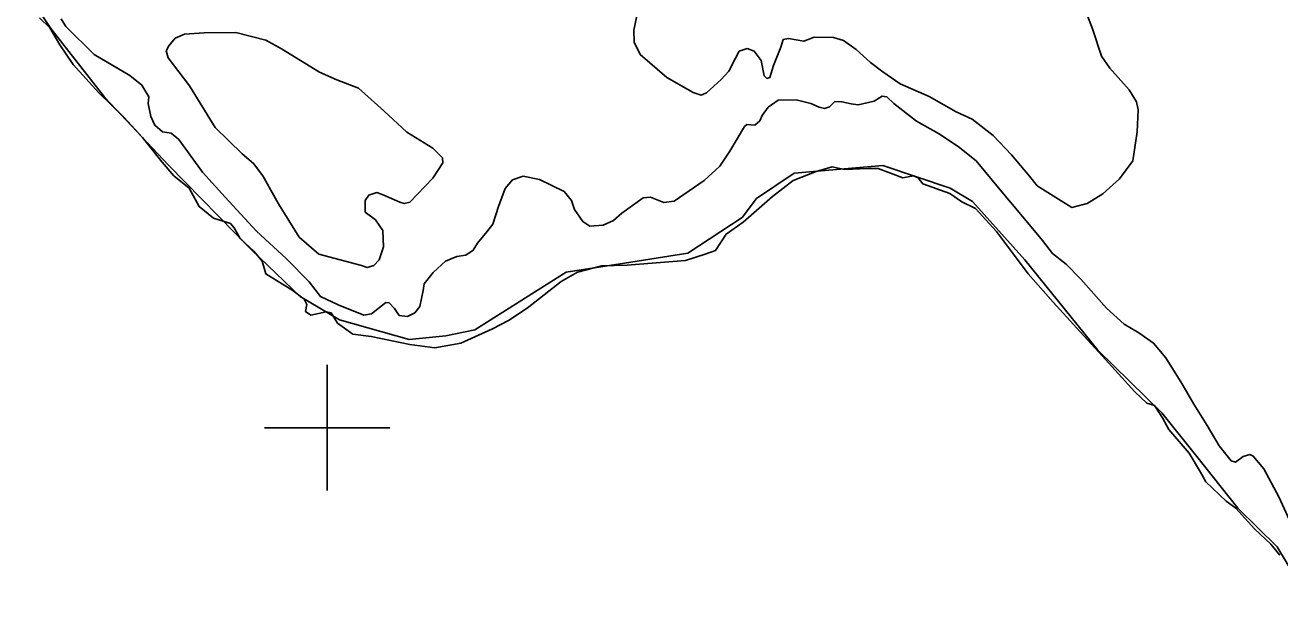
# Model space of a CAD drawing. Extents: x 347059 to 352153, y 6073752 to 6078601.
# Drawn here: x 349427.8 to 349727.6, y 6077356.2 to 6077496.2 of the extents above; entities that cross this region are included whole.
import ezdxf

# ---------------------------------------------------------------- set-up
doc = ezdxf.new("R2010")
doc.units = 0
for name, color, linetype in [('Level 2', 7, 'Continuous'), ('Level 4', 7, 'Continuous'), ('Level 44', 7, 'Continuous'), ('Level 61', 7, 'Continuous')]:
    doc.layers.add(name, color=color, linetype=linetype)

msp = doc.modelspace()

# ---------------------------------------------------------------- linework, layer by layer
at = {"layer": 'Level 2'}
for points in [[(349680.78, 6077500.52), (349682.78, 6077495.34), (349684.94, 6077488.82), (349686.94, 6077485.91), (349691.52, 6077480.71), (349693.3, 6077477.9), (349693.7, 6077475.95), (349693.48, 6077470.68), (349692.42, 6077463.79), (349689.26, 6077459.45), (349685.3, 6077455.92), (349681.53, 6077453.62), (349677.89, 6077452.64), (349675.94, 6077453.85), (349669.55, 6077457.82), (349667.78, 6077460.12), (349663.42, 6077465.23), (349659.08, 6077469.82), (349654.08, 6077473.74), (349650.2, 6077475.49), (349643.78, 6077479.17), (349636.85, 6077482.16), (349632.72, 6077485.05), (349629.77, 6077487.3), (349626.39, 6077490.41), (349623.29, 6077492.53), (349620.93, 6077493.26), (349616.29, 6077493.32), (349613.84, 6077492.37), (349610.22, 6077493), (349608.94, 6077492.75), (349608.32, 6077490.9), (349606.64, 6077486.58), (349605.77, 6077483.72), (349605.01, 6077483.49), (349604.4, 6077484.07), (349603.66, 6077487.73), (349601.96, 6077489.95), (349600.33, 6077490.61), (349598.43, 6077489.98), (349597.53, 6077488.3), (349595.9, 6077485.22), (349594.08, 6077483.18), (349590.6, 6077480.05), (349589.36, 6077479.44), (349587.44, 6077480.13), (349581.1, 6077483.72), (349574.72, 6077489.16)], [(349590.02, 6077459.05), (349582.9, 6077454.12), (349580.44, 6077453.83), (349577.25, 6077455.09), (349575.46, 6077454.96), (349570.39, 6077451.31), (349568.37, 6077449.51), (349565.9, 6077448.42), (349562.71, 6077448.2), (349561.04, 6077449.24), (349559.05, 6077452.15), (349558.37, 6077454.27), (349556.6, 6077456.42), (349550.69, 6077459.32), (349546.8, 6077460.12), (349544.28, 6077459.25), (349542.52, 6077457.14), (349540.93, 6077452.88), (349539.55, 6077448.67), (349538.12, 6077446.82), (349535.93, 6077444.08), (349534.88, 6077442.41), (349533.15, 6077441.25), (349530.98, 6077440.94), (349528.29, 6077439.79), (349525.3, 6077437.06), (349523.2, 6077434.39), (349522.89, 6077432.8), (349522.15, 6077428.98), (349520.97, 6077427.47), (349519.18, 6077426.54), (349517.22, 6077426.79), (349516.06, 6077428.52), (349514.8, 6077429.88), (349513.99, 6077429.89), (349510.56, 6077427.19), (349508.77, 6077426.92), (349502.61, 6077429.33), (349498.39, 6077431.34), (349495.73, 6077434.9), (349490.24, 6077440.4), (349483.09, 6077446.94), (349475.66, 6077455.13), (349470.22, 6077461.07), (349464.6, 6077468.86), (349462.77, 6077470.42), (349460.66, 6077470.69), (349458.83, 6077472.26), (349457.87, 6077474.4), (349457.22, 6077477.47), (349457.37, 6077479.07), (349455.74, 6077481.87), (349452.88, 6077484.19), (349444.34, 6077489.17), (349437.58, 6077495.88), (349436.45, 6077497.75)], [(349574.72, 6077489.16), (349573.32, 6077492.15), (349573.24, 6077495.02), (349573.94, 6077498.41)], [(349507.46, 6077481.15), (349513.54, 6077475.75), (349518.99, 6077470.62), (349525.22, 6077466.81), (349527.56, 6077464.47), (349527.6, 6077463.29), (349525.25, 6077459.62), (349519.76, 6077453.89), (349518.4, 6077453.58), (349517.33, 6077453.9), (349513.53, 6077455.57), (349511.83, 6077456.17), (349509.93, 6077455.54), (349509.07, 6077454.3), (349509.09, 6077451.51), (349511.55, 6077449.67), (349513.28, 6077447.09), (349513.49, 6077443.25), (349512.45, 6077440.12), (349511.14, 6077438.78), (349509.54, 6077438.26), (349508.2, 6077438.76), (349498.03, 6077441.47), (349493.3, 6077445.57), (349488.35, 6077453.51), (349484.61, 6077460.17), (349482.41, 6077463.16), (349479.7, 6077465.47), (349473.27, 6077471.78), (349467.13, 6077481.66), (349462, 6077488.37), (349461.51, 6077490.1), (349462.14, 6077491.29), (349463.71, 6077493.12), (349465.93, 6077494.02), (349470.59, 6077494.39), (349478.22, 6077494.42), (349485.38, 6077492.58), (349489.07, 6077490.56), (349498.14, 6077484.95), (349502.3, 6077483.17), (349507.46, 6077481.15)], [(349715.91, 6077392.1), (349713.08, 6077395.68), (349710.16, 6077400.52), (349707.03, 6077405.6), (349704.13, 6077410.59), (349700.29, 6077416.69), (349697.39, 6077420.2), (349693.86, 6077422.67), (349690.37, 6077424.76), (349686.16, 6077428.54), (349679.98, 6077435.52), (349676.49, 6077439.09), (349673.27, 6077441.67), (349670.84, 6077444.77), (349668.53, 6077447.56), (349660.73, 6077456.82), (349654.99, 6077463.76), (349650.75, 6077467.24), (349646.04, 6077470.33), (349640.79, 6077473.25), (349635.38, 6077477.5), (349633.68, 6077479.05), (349632.59, 6077479.23), (349630.63, 6077478.01), (349626.86, 6077477.18), (349625.18, 6077477.41), (349622.94, 6077477.84), (349621.25, 6077477.92), (349619.95, 6077476.72), (349618.8, 6077476.31), (349617.5, 6077476.58), (349615.52, 6077477.5), (349611.99, 6077478.34), (349607.71, 6077478.3), (349605.33, 6077476.6), (349603.88, 6077474.6), (349603.31, 6077473.33), (349602.17, 6077472.26), (349600.27, 6077472.44), (349599.71, 6077471.97), (349596.18, 6077466.12), (349593.76, 6077462.52), (349590.02, 6077459.05)], [(349730.25, 6077377.06), (349727.34, 6077383.52), (349723.71, 6077390.19), (349721.2, 6077393.23), (349720.35, 6077393.6), (349718.82, 6077393.16), (349716.99, 6077391.78), (349715.91, 6077392.1)]]:
    msp.add_lwpolyline(points, dxfattribs=at)
at = {"layer": 'Level 4'}
for points in [[(349431.25, 6077497.91), (349433.76, 6077495.54), (349436.13, 6077491.53), (349439.3, 6077486.76), (349445.48, 6077480.02), (349451.53, 6077474.17), (349455.89, 6077469.33), (349460.61, 6077463.42), (349463.41, 6077460.16), (349467.03, 6077457.21), (349469.46, 6077452.86), (349472.84, 6077450.09), (349476.89, 6077448.79), (349477.8, 6077447.8), (349479.18, 6077445.25)], [(349479.18, 6077445.25), (349482.5, 6077442.19), (349484.48, 6077439.83), (349485.32, 6077436.74), (349488.26, 6077434.96), (349491.59, 6077432.98), (349494.48, 6077430.7), (349495.11, 6077429.41), (349494.84, 6077427.74), (349496.13, 6077426.93), (349499.78, 6077427.72), (349500.92, 6077427.46), (349502.43, 6077425.02), (349506.16, 6077422.38), (349510.52, 6077421.8), (349519.75, 6077419.92), (349525.7, 6077419.07), (349531.94, 6077420.23), (349539.46, 6077423.66), (349543.3, 6077425.6), (349547.76, 6077428.6), (349555.87, 6077434.95), (349559.82, 6077437.21), (349565.63, 6077438.69), (349571.63, 6077438.87), (349578.6, 6077439.42), (349585.61, 6077439.93), (349590.29, 6077441.5), (349592.79, 6077442.32), (349595.32, 6077446.27), (349599.4, 6077449.09), (349606.38, 6077455.26), (349611.29, 6077459.09), (349616.8, 6077461.21), (349620.61, 6077462.37), (349623.6, 6077461.7), (349629.23, 6077461.95), (349631.62, 6077461.91), (349637.48, 6077459.71), (349640.04, 6077460.19), (349641.19, 6077459.71), (349642.3, 6077458.29), (349648.7, 6077456), (349651.56, 6077453.94), (349654.89, 6077452.41), (349659.84, 6077446.86), (349663.68, 6077441.82), (349667.4, 6077436.75), (349673.44, 6077429.99), (349679.03, 6077423.76)], [(349679.03, 6077423.76), (349685.08, 6077417.17), (349692.93, 6077408.6), (349695.78, 6077405.84), (349697.58, 6077405.31), (349699.51, 6077402.38), (349701.03, 6077399.56), (349705.89, 6077393.94), (349708.62, 6077389.41), (349709.85, 6077387.03), (349714.72, 6077382.48), (349717, 6077380.76), (349721.51, 6077375.83), (349725.42, 6077372.14), (349727.58, 6077369.56)]]:
    msp.add_lwpolyline(points, dxfattribs=at)
at = {"layer": 'Level 44'}
msp.add_lwpolyline([(349736.07, 6077356.22), (349726.89, 6077371.53), (349717.51, 6077380.75), (349707.74, 6077393.14), (349699.35, 6077403.52), (349684.05, 6077418.54), (349666.61, 6077440.1), (349654.17, 6077454.05), (349648.77, 6077457.25), (349632.7, 6077462.69), (349611.53, 6077460.81), (349602.51, 6077454.75), (349599.15, 6077450.25), (349586.13, 6077441.73), (349571.01, 6077439.33), (349557.06, 6077437.16), (349535.26, 6077423.38), (349528.38, 6077421.99), (349519.58, 6077421.11), (349502.94, 6077425.77), (349493.55, 6077431.37), (349481.93, 6077442.52), (349462.12, 6077462.73), (349446.89, 6077478.9), (349433.99, 6077495.37), (349422.49, 6077512.72)], dxfattribs=at)
at = {"layer": 'Level 61'}
for p, q in [((349500, 6077385), (349500, 6077415)), ((349485, 6077400), (349515, 6077400))]:
    msp.add_line(p, q, dxfattribs=at)

doc.saveas('drawing.dxf')
